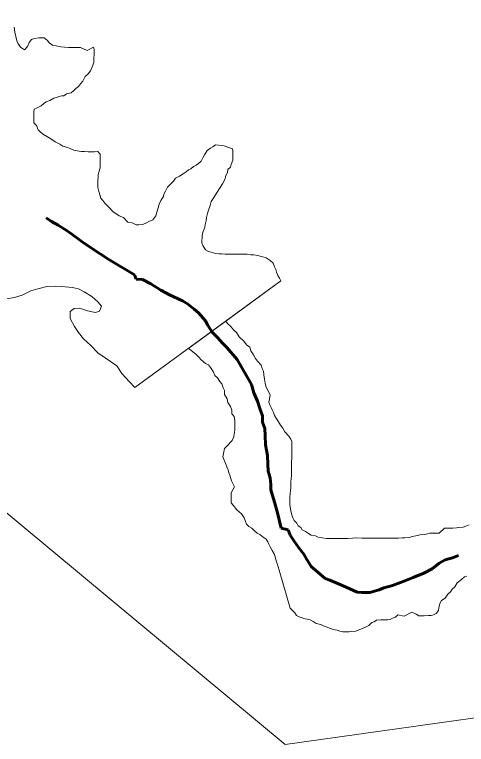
# Model space of a CAD drawing. Extents: x 553962 to 842807, y 8883888 to 9032388.
# Drawn here: x 802965 to 803335, y 9014618 to 9015214 of the extents above; entities that cross this region are included whole.
import ezdxf

# ---------------------------------------------------------------- set-up
doc = ezdxf.new("R2010")
doc.units = 0
doc.header["$LTSCALE"] = 150
doc.linetypes.add('LONG_DASH_SHORT_DASH', pattern=[9.9, 6, -1.2, 1.5, -1.2])
doc.layers.add('60', color=7, linetype='Continuous', lineweight=53)

msp = doc.modelspace()

# ---------------------------------------------------------------- linework, layer by layer
at = {"layer": '60', "lineweight": 13}
msp.add_line((803063.9, 9014909.7), (803183.4, 9014996.9), dxfattribs=at)
for points in [[(804061.8, 9014740.5), (803186.9, 9014617.9), (802010, 9015595.2), (801134, 9015710.1), (799752.9, 9016951.9), (799131.7, 9016899.4), (798606.8, 9017214.5), (798116.9, 9016768.1), (797976.9, 9016925.6), (797770.7, 9016891.6), (798024.7, 9017291.1), (798157, 9018305.4), (798965.3, 9018723.6), (799501.2, 9019775.1), (800976.7, 9020255.6), (802624.4, 9022205.3), (802707.9, 9023068.8)], [(803025, 9015185.2), (803019.5, 9015187.5), (803016.2, 9015187.5), (803014.2, 9015187.5), (803011.5, 9015187.5), (803009.5, 9015187.5), (803006.2, 9015187.8), (803003.2, 9015188.1), (802999.5, 9015188.9), (802996.5, 9015189.6), (802993.8, 9015191.4), (802992.3, 9015193.4), (802989.8, 9015195.4), (802985.3, 9015195.5), (802981.8, 9015195), (802979.3, 9015194.2), (802977.5, 9015191.8), (802976, 9015188.3), (802973.7, 9015185.8), (802970.2, 9015187.8), (802968.2, 9015191.1), (802967.3, 9015193.1), (802966.5, 9015196.6), (802965.8, 9015200.1), (802965.1, 9015204.1)], [(803025, 9015185.2), (803019.5, 9015187.5), (803016.2, 9015187.5), (803014.2, 9015187.5), (803011.5, 9015187.5), (803009.5, 9015187.5), (803006.2, 9015187.8), (803003.2, 9015188.1), (802999.5, 9015188.9), (802996.5, 9015189.6), (802993.8, 9015191.4), (802992.3, 9015193.4), (802989.8, 9015195.4), (802985.3, 9015195.5), (802981.8, 9015195), (802979.3, 9015194.2), (802977.5, 9015191.8), (802976, 9015188.3), (802973.7, 9015185.8), (802970.2, 9015187.8), (802968.2, 9015191.1), (802967.3, 9015193.1), (802966.5, 9015196.6), (802965.8, 9015200.1), (802965.1, 9015204.1)], [(803028.9, 9015171.9), (803030.4, 9015175.4), (803030.4, 9015178.9), (803030.5, 9015182.1), (803030.5, 9015185.9), (803030.2, 9015187.9), (803025, 9015185.2)], [(803028.9, 9015171.9), (803030.4, 9015175.4), (803030.4, 9015178.9), (803030.5, 9015182.1), (803030.5, 9015185.9), (803030.2, 9015187.9), (803025, 9015185.2)], [(803136.9, 9015107.3), (803129.9, 9015108.1), (803127.7, 9015106.4), (803125.7, 9015105.2), (803123.2, 9015103.4), (803120.9, 9015099.9), (803119.6, 9015097.4), (803118.1, 9015094.7), (803116.1, 9015092.7), (803114.1, 9015091.5), (803112, 9015090.2), (803109.8, 9015088.5), (803107.8, 9015087.5), (803105.8, 9015086), (803103.5, 9015084.3), (803100.5, 9015082.3), (803097.2, 9015080.8), (803095.5, 9015078.3), (803092.9, 9015075.6), (803090.7, 9015073.3), (803088.9, 9015070.1), (803087.6, 9015067.8), (803087.3, 9015065.8), (803085.1, 9015062.6), (803083.8, 9015059.4), (803083, 9015056.6), (803082, 9015053.1), (803081, 9015049.9), (803078.7, 9015046.6), (803075.4, 9015045.4), (803073.4, 9015044.2), (803070.4, 9015042.9), (803067.2, 9015042.7), (803064.9, 9015042.7), (803061.7, 9015044.2), (803058.2, 9015044.8), (803054.5, 9015048.5), (803051, 9015050.1), (803046, 9015053.6), (803042.5, 9015057.1), (803039.3, 9015060.4), (803037.6, 9015062.4), (803036.1, 9015064.4), (803035.6, 9015066.4), (803034.4, 9015070), (803033.6, 9015073.2), (803033.7, 9015075.2), (803033.7, 9015077.2), (803033.7, 9015079.2), (803033.9, 9015081.5), (803034, 9015083.5), (803034.5, 9015085.7), (803035.5, 9015089.2), (803035.5, 9015093.5), (803035.6, 9015096.5), (803035.6, 9015100.5), (803033.6, 9015102.5), (803030.8, 9015102.3), (803027.8, 9015102.3), (803025.6, 9015102.3), (803022.8, 9015102.6), (803020.1, 9015102.6), (803016.8, 9015103.1), (803014.1, 9015103.6), (803011.1, 9015104.9), (803008.1, 9015106.2), (803004.9, 9015107), (803002.6, 9015108.7), (802998.7, 9015110.5), (802995.2, 9015112.8), (802992.4, 9015114.6), (802989.2, 9015116.6), (802986.7, 9015118.3), (802984.7, 9015120.4), (802983.5, 9015123.9), (802981.3, 9015125.9), (802981.3, 9015129.4), (802981.3, 9015132.9), (802981.3, 9015134.9), (802981.6, 9015137.2), (802983.9, 9015138.4), (802987.1, 9015139.9), (802989.4, 9015141.9), (802991.4, 9015143.1), (802994.2, 9015144.3), (802997.7, 9015146.1), (802999.7, 9015146.8), (803001.9, 9015147.5), (803003.9, 9015148), (803005.9, 9015148), (803008, 9015149.7), (803011.7, 9015150.5), (803013.7, 9015152.2), (803015.7, 9015154), (803017.8, 9015155.7), (803019.5, 9015157.9), (803021.3, 9015160.2), (803023.3, 9015163.9), (803025.6, 9015166.2), (803027.6, 9015168.4), (803028.9, 9015171.9)], [(803136.9, 9015107.3), (803129.9, 9015108.1), (803127.7, 9015106.4), (803125.7, 9015105.2), (803123.2, 9015103.4), (803120.9, 9015099.9), (803119.6, 9015097.4), (803118.1, 9015094.7), (803116.1, 9015092.7), (803114.1, 9015091.5), (803112, 9015090.2), (803109.8, 9015088.5), (803107.8, 9015087.5), (803105.8, 9015086), (803103.5, 9015084.3), (803100.5, 9015082.3), (803097.2, 9015080.8), (803095.5, 9015078.3), (803092.9, 9015075.6), (803090.7, 9015073.3), (803088.9, 9015070.1), (803087.6, 9015067.8), (803087.3, 9015065.8), (803085.1, 9015062.6), (803083.8, 9015059.4), (803083, 9015056.6), (803082, 9015053.1), (803081, 9015049.9), (803078.7, 9015046.6), (803075.4, 9015045.4), (803073.4, 9015044.2), (803070.4, 9015042.9), (803067.2, 9015042.7), (803064.9, 9015042.7), (803061.7, 9015044.2), (803058.2, 9015044.8), (803054.5, 9015048.5), (803051, 9015050.1), (803046, 9015053.6), (803042.5, 9015057.1), (803039.3, 9015060.4), (803037.6, 9015062.4), (803036.1, 9015064.4), (803035.6, 9015066.4), (803034.4, 9015070), (803033.6, 9015073.2), (803033.7, 9015075.2), (803033.7, 9015077.2), (803033.7, 9015079.2), (803033.9, 9015081.5), (803034, 9015083.5), (803034.5, 9015085.7), (803035.5, 9015089.2), (803035.5, 9015093.5), (803035.6, 9015096.5), (803035.6, 9015100.5), (803033.6, 9015102.5), (803030.8, 9015102.3), (803027.8, 9015102.3), (803025.6, 9015102.3), (803022.8, 9015102.6), (803020.1, 9015102.6), (803016.8, 9015103.1), (803014.1, 9015103.6), (803011.1, 9015104.9), (803008.1, 9015106.2), (803004.9, 9015107), (803002.6, 9015108.7), (802998.7, 9015110.5), (802995.2, 9015112.8), (802992.4, 9015114.6), (802989.2, 9015116.6), (802986.7, 9015118.3), (802984.7, 9015120.4), (802983.5, 9015123.9), (802981.3, 9015125.9), (802981.3, 9015129.4), (802981.3, 9015132.9), (802981.3, 9015134.9), (802981.6, 9015137.2), (802983.9, 9015138.4), (802987.1, 9015139.9), (802989.4, 9015141.9), (802991.4, 9015143.1), (802994.2, 9015144.3), (802997.7, 9015146.1), (802999.7, 9015146.8), (803001.9, 9015147.5), (803003.9, 9015148), (803005.9, 9015148), (803008, 9015149.7), (803011.7, 9015150.5), (803013.7, 9015152.2), (803015.7, 9015154), (803017.8, 9015155.7), (803019.5, 9015157.9), (803021.3, 9015160.2), (803023.3, 9015163.9), (803025.6, 9015166.2), (803027.6, 9015168.4), (803028.9, 9015171.9)], [(803183.4, 9014996.9), (803182.4, 9014998.9), (803180.9, 9015001.1), (803179.9, 9015003.9), (803179.4, 9015006.2), (803178.2, 9015008.4), (803177.2, 9015011.2), (803174.7, 9015013.5), (803171.3, 9015015.7), (803167.5, 9015016.8), (803164.3, 9015017.5), (803161.3, 9015018.1), (803158.8, 9015018.1), (803155.8, 9015018.6), (803152.8, 9015018.6), (803150.8, 9015018.6), (803148, 9015018.6), (803145.3, 9015018.7), (803142.3, 9015018.7), (803139.8, 9015018.7), (803137.8, 9015018.7), (803134.8, 9015019), (803132.8, 9015019), (803130, 9015019.2), (803126.5, 9015020.3), (803124.3, 9015020.8), (803121.8, 9015022.3), (803119.6, 9015025.8), (803118.8, 9015027.8), (803118.8, 9015029.8), (803118.9, 9015032.1), (803119.1, 9015034.1), (803119.9, 9015037.1), (803121.2, 9015040.8), (803121.4, 9015042.8), (803122.2, 9015046.3), (803122.5, 9015048.6), (803123.5, 9015051.8), (803123.8, 9015053.8), (803125.6, 9015058.3), (803126.3, 9015061.6), (803128.6, 9015065.1), (803130.6, 9015068.6), (803133.7, 9015073.1), (803135.7, 9015076.1), (803137.7, 9015080.3), (803138, 9015082.3), (803139.8, 9015085.5), (803140, 9015087.8), (803142.1, 9015089.8), (803142.8, 9015092), (803144.1, 9015095.5), (803144.1, 9015098.5), (803144.1, 9015100.8), (803144.2, 9015102.8), (803143.9, 9015104.8), (803136.9, 9015107.3)], [(803183.4, 9014996.9), (803182.4, 9014998.9), (803180.9, 9015001.1), (803179.9, 9015003.9), (803179.4, 9015006.2), (803178.2, 9015008.4), (803177.2, 9015011.2), (803174.7, 9015013.5), (803171.3, 9015015.7), (803167.5, 9015016.8), (803164.3, 9015017.5), (803161.3, 9015018.1), (803158.8, 9015018.1), (803155.8, 9015018.6), (803152.8, 9015018.6), (803150.8, 9015018.6), (803148, 9015018.6), (803145.3, 9015018.7), (803142.3, 9015018.7), (803139.8, 9015018.7), (803137.8, 9015018.7), (803134.8, 9015019), (803132.8, 9015019), (803130, 9015019.2), (803126.5, 9015020.3), (803124.3, 9015020.8), (803121.8, 9015022.3), (803119.6, 9015025.8), (803118.8, 9015027.8), (803118.8, 9015029.8), (803118.9, 9015032.1), (803119.1, 9015034.1), (803119.9, 9015037.1), (803121.2, 9015040.8), (803121.4, 9015042.8), (803122.2, 9015046.3), (803122.5, 9015048.6), (803123.5, 9015051.8), (803123.8, 9015053.8), (803125.6, 9015058.3), (803126.3, 9015061.6), (803128.6, 9015065.1), (803130.6, 9015068.6), (803133.7, 9015073.1), (803135.7, 9015076.1), (803137.7, 9015080.3), (803138, 9015082.3), (803139.8, 9015085.5), (803140, 9015087.8), (803142.1, 9015089.8), (803142.8, 9015092), (803144.1, 9015095.5), (803144.1, 9015098.5), (803144.1, 9015100.8), (803144.2, 9015102.8), (803143.9, 9015104.8), (803136.9, 9015107.3)], [(802957.2, 9014981.8), (802965.5, 9014983.2), (802971.7, 9014985.2), (802978.7, 9014988.7), (802984.5, 9014990.4), (802992, 9014992.3), (802999.3, 9014992.6), (803004, 9014992.3), (803012.8, 9014991.5), (803017.8, 9014990.2), (803022.5, 9014987.9), (803028.8, 9014984), (803033.5, 9014979.8), (803036.5, 9014976.2), (803035, 9014972.1), (803031.7, 9014971.1), (803025.2, 9014972.2), (803018.6, 9014974.5), (803014.2, 9014974.3), (803010.9, 9014971.7), (803011.1, 9014966), (803014.4, 9014959.5), (803017.8, 9014954.7), (803021.8, 9014949.4), (803027.8, 9014943.9), (803033.5, 9014938), (803033.5, 9014938), (803039.5, 9014933.8), (803049.2, 9014927.5), (803053.2, 9014921.2), (803059.4, 9014914.4), (803063.9, 9014909.7)], [(803179.5, 9014884.7), (803178.3, 9014886.8), (803177.5, 9014889.3), (803176.3, 9014891.3), (803175.6, 9014893.3), (803174.3, 9014895.5), (803173.6, 9014897.8), (803174.7, 9014903.3), (803171.2, 9014910.8), (803170.5, 9014913.3), (803170, 9014916.6), (803169.5, 9014920.1), (803169.1, 9014923.1), (803168.1, 9014925.1), (803167.3, 9014927.9), (803164.4, 9014931.2), (803162.6, 9014933.4), (803160.9, 9014936.4), (803158.9, 9014939.5), (803157.9, 9014942.5), (803155.2, 9014944.5), (803153, 9014947.5), (803149.2, 9014951), (803147, 9014954.6), (803144.8, 9014956.6), (803142.3, 9014959.8), (803139.8, 9014962.1), (803138.3, 9014964), (803183.4, 9014996.9)], [(803139.3, 9014861.7), (803143.6, 9014866.2), (803144.9, 9014869.4), (803145.2, 9014871.4), (803145.7, 9014874.7), (803145.7, 9014877.5), (803145.7, 9014879.7), (803145.7, 9014882.5), (803145.3, 9014886), (803143.3, 9014888.2), (803143.3, 9014891.2), (803142.1, 9014894.2), (803140.1, 9014897.3), (803139.4, 9014900.3), (803137.4, 9014904), (803137.4, 9014907.1), (803136.2, 9014909.3), (803135, 9014912.6), (803133.5, 9014914.6), (803131.5, 9014917.6), (803129.3, 9014919.6), (803128, 9014922.6), (803125.8, 9014925.9), (803124.1, 9014928.2), (803121.8, 9014929.2), (803118.3, 9014932.2), (803116.4, 9014934.5), (803113.9, 9014937), (803111.4, 9014938.8), (803108.4, 9014941.3), (803108, 9014941.8), (803138.3, 9014964)], [(803138.3, 9014964), (803139.8, 9014962.1), (803142.3, 9014959.8), (803144.8, 9014956.6), (803147, 9014954.6), (803149.2, 9014951), (803153, 9014947.5), (803155.2, 9014944.5), (803157.9, 9014942.5), (803158.9, 9014939.5), (803160.9, 9014936.4), (803162.6, 9014933.4), (803164.4, 9014931.2), (803167.3, 9014927.9), (803168.1, 9014925.1), (803169.1, 9014923.1), (803169.5, 9014920.1), (803170, 9014916.6), (803170.5, 9014913.3), (803171.2, 9014910.8), (803174.7, 9014903.3), (803173.6, 9014897.8), (803174.3, 9014895.5), (803175.6, 9014893.3), (803176.3, 9014891.3), (803177.5, 9014889.3), (803178.3, 9014886.8), (803179.5, 9014884.7)], [(803179.5, 9014884.7), (803181.5, 9014881.5), (803183.2, 9014879), (803185, 9014876.4), (803186.7, 9014873.4), (803189.9, 9014869.9), (803191.6, 9014867.4), (803192.4, 9014865.4), (803192.3, 9014862.1), (803192.3, 9014856.9), (803192.3, 9014853.9), (803192.3, 9014851.9), (803192.2, 9014848.8), (803192.2, 9014846.1), (803192.2, 9014843.1), (803192.2, 9014841.1), (803192.2, 9014837.8), (803191.9, 9014835.1), (803191.6, 9014832.8), (803191.6, 9014830.6), (803191.6, 9014828.3), (803191.3, 9014825.1), (803191.1, 9014823.1), (803190.8, 9014819.6), (803190.8, 9014817.3), (803190.7, 9014814.3), (803191, 9014811.8), (803191.7, 9014808.8), (803192.2, 9014806.3), (803193.2, 9014803), (803194.4, 9014801), (803196.4, 9014798.8), (803197.6, 9014796.7), (803199.8, 9014795.2), (803200.8, 9014793.2), (803203.6, 9014792), (803206.1, 9014790.2), (803208.3, 9014788.9), (803211.8, 9014788.4), (803214, 9014787.4), (803217.5, 9014786.8), (803220.5, 9014786.3), (803223, 9014786.3), (803225, 9014786.3), (803228.5, 9014786.3), (803230.5, 9014786.3), (803234.5, 9014786.2), (803238.3, 9014786.2), (803242, 9014786.4), (803244.5, 9014786.7), (803249.6, 9014786.6), (803252.3, 9014786.6), (803256.3, 9014786.6), (803259.8, 9014786.6), (803263.1, 9014786.6), (803266.1, 9014786.5), (803269.8, 9014786.5), (803271.8, 9014786.5), (803275.6, 9014786.5), (803279.6, 9014786.4), (803282.6, 9014786.7), (803284.8, 9014786.7), (803288.8, 9014787.1), (803290.8, 9014787.9), (803293.8, 9014788.3), (803297.3, 9014789.1), (803301.3, 9014789.6), (803303.3, 9014790), (803305.3, 9014790.5), (803313.1, 9014790.5), (803317.4, 9014794.7), (803319.6, 9014794.7), (803321.9, 9014794.7), (803324.1, 9014794.7), (803327.1, 9014794.9), (803329.2, 9014795.1), (803332.7, 9014795.6), (803334.9, 9014796.3), (803337.4, 9014797.3)], [(803337.4, 9014797.3), (803334.9, 9014796.3), (803332.7, 9014795.6), (803329.2, 9014795.1), (803327.1, 9014794.9), (803324.1, 9014794.7), (803321.9, 9014794.7), (803319.6, 9014794.7), (803317.4, 9014794.7), (803313.1, 9014790.5), (803305.3, 9014790.5), (803303.3, 9014790), (803301.3, 9014789.6), (803297.3, 9014789.1), (803293.8, 9014788.3), (803290.8, 9014787.9), (803288.8, 9014787.1), (803284.8, 9014786.7), (803282.6, 9014786.7), (803279.6, 9014786.4), (803275.6, 9014786.5), (803271.8, 9014786.5), (803269.8, 9014786.5), (803266.1, 9014786.5), (803263.1, 9014786.6), (803259.8, 9014786.6), (803256.3, 9014786.6), (803252.3, 9014786.6), (803249.6, 9014786.6), (803244.5, 9014786.7), (803242, 9014786.4), (803238.3, 9014786.2), (803234.5, 9014786.2), (803230.5, 9014786.3), (803228.5, 9014786.3), (803225, 9014786.3), (803223, 9014786.3), (803220.5, 9014786.3), (803217.5, 9014786.8), (803214, 9014787.4), (803211.8, 9014788.4), (803208.3, 9014788.9), (803206.1, 9014790.2), (803203.6, 9014792), (803200.8, 9014793.2), (803199.8, 9014795.2), (803197.6, 9014796.7), (803196.4, 9014798.8), (803194.4, 9014801), (803193.2, 9014803), (803192.2, 9014806.3), (803191.7, 9014808.8), (803191, 9014811.8), (803190.7, 9014814.3), (803190.8, 9014817.3), (803190.8, 9014819.6), (803191.1, 9014823.1), (803191.3, 9014825.1), (803191.6, 9014828.3), (803191.6, 9014830.6), (803191.6, 9014832.8), (803191.9, 9014835.1), (803192.2, 9014837.8), (803192.2, 9014841.1), (803192.2, 9014843.1), (803192.2, 9014846.1), (803192.2, 9014848.8), (803192.3, 9014851.9), (803192.3, 9014853.9), (803192.3, 9014856.9), (803192.3, 9014862.1), (803192.4, 9014865.4), (803191.6, 9014867.4), (803189.9, 9014869.9), (803186.7, 9014873.4), (803185, 9014876.4), (803183.2, 9014879), (803181.5, 9014881.5), (803179.5, 9014884.7)], [(803203, 9014720.6), (803200.8, 9014721.4), (803198.5, 9014722.1), (803196.3, 9014723.4), (803194.8, 9014725.4), (803191.1, 9014729.2), (803182.6, 9014758.5), (803180.6, 9014765.1), (803179.9, 9014767.1), (803179.1, 9014770.1), (803178.2, 9014773.1), (803176.4, 9014776.4), (803174.7, 9014779.4), (803173.7, 9014781.6), (803172.7, 9014783.6), (803171.5, 9014785.7), (803168.8, 9014787.2), (803166.3, 9014789.4), (803164, 9014790.7), (803161.8, 9014792.5), (803159.6, 9014794.7), (803157.1, 9014796), (803155.3, 9014798), (803154.4, 9014800), (803153.4, 9014803), (803151.2, 9014806.3), (803147.4, 9014809.6), (803144.5, 9014813.4), (803142.7, 9014815.4), (803142.7, 9014817.4), (803142.8, 9014819.6), (803142.8, 9014821.6), (803142.8, 9014823.6), (803145.6, 9014828.4), (803142.9, 9014833.4), (803142.4, 9014835.4), (803141.6, 9014837.9), (803140.9, 9014839.9), (803140.2, 9014842.4), (803139.2, 9014844.7), (803138.5, 9014847), (803135.8, 9014853), (803137.3, 9014859.7), (803139.3, 9014861.7)], [(803335.6, 9014755.5), (803333.6, 9014754.8), (803331.3, 9014752.6), (803327.6, 9014750.1), (803325.8, 9014746.8), (803323.5, 9014744.8), (803322.2, 9014742.6), (803320.2, 9014740.6), (803318, 9014737.4), (803314.9, 9014735.6), (803313.4, 9014733.1), (803312.6, 9014729.6), (803312.4, 9014727.4), (803310.6, 9014724.9), (803308.3, 9014723.7), (803306.3, 9014723.4), (803304.3, 9014723.2), (803300.6, 9014723), (803298.6, 9014723), (803296.3, 9014723), (803294.1, 9014724.5), (803290.6, 9014726), (803284.3, 9014722.8), (803279.1, 9014723.8), (803277.1, 9014721.9), (803274.8, 9014721.1), (803272.8, 9014719.9), (803270.8, 9014719.7), (803267.5, 9014719.7), (803265.3, 9014719.7), (803261.8, 9014719.5), (803259.8, 9014718.2), (803257.8, 9014717.5), (803255.3, 9014715.2), (803252.7, 9014713.8), (803249.5, 9014712.5), (803244.7, 9014710.6), (803241.2, 9014710.1), (803239.2, 9014709.8), (803237.2, 9014709.9), (803234, 9014709.9), (803231.7, 9014710.4), (803229.5, 9014711.2), (803226.2, 9014711.9), (803224, 9014712.7), (803220.5, 9014714), (803218.2, 9014714.7), (803216, 9014715.8), (803212.2, 9014716.8), (803209.8, 9014718.3), (803207.5, 9014719.6), (803205.3, 9014720.3), (803203, 9014720.6)]]:
    msp.add_lwpolyline(points, dxfattribs=at)
at = {"layer": '60', "linetype": 'LONG_DASH_SHORT_DASH', "lineweight": 60}
for points in [[(803006.3, 9015039.1), (803001.1, 9015042.4), (802995.6, 9015045.4), (802991.4, 9015048.3)], [(803300.4, 9014757.8), (803291.6, 9014754.3), (803283.4, 9014751.1), (803274.8, 9014747.7), (803267.6, 9014746), (803263.8, 9014744.2), (803256.1, 9014742), (803251.6, 9014742), (803249.3, 9014742.1), (803245.8, 9014742.3), (803239.8, 9014745.1), (803232.6, 9014748.4), (803223.4, 9014752.2), (803219.6, 9014753.5), (803208.2, 9014763.3), (803206.5, 9014766.1), (803204.7, 9014769.1), (803202.3, 9014773.3), (803198, 9014778.6), (803194.3, 9014784.1), (803191.1, 9014788.9), (803189.4, 9014793.4), (803183.7, 9014794.7), (803180.7, 9014807.2), (803178.3, 9014816), (803175.1, 9014826), (803175.1, 9014830.3), (803174.7, 9014835.8), (803173, 9014841.3), (803172.8, 9014847.1), (803172.6, 9014854.1), (803170.9, 9014862.8), (803170.7, 9014870.3), (803170.2, 9014876.1), (803168.5, 9014881.4), (803168.3, 9014886.6), (803166.3, 9014892.6), (803164.3, 9014898.4), (803161.2, 9014905.2), (803159.4, 9014912.2), (803147.6, 9014932.5), (803139.2, 9014942.3), (803135.7, 9014945.8), (803131.5, 9014950.4), (803127.2, 9014954.9), (803123.5, 9014960.9), (803121.8, 9014964.2), (803116.1, 9014970.7), (803112.4, 9014973.7), (803107.1, 9014978), (803102.9, 9014980.6), (803095.7, 9014983.8), (803092.2, 9014985.4), (803085.2, 9014989.2), (803077, 9014994.5), (803070.3, 9014998), (803065, 9014998.3), (803063.6, 9015001.8), (803042.6, 9015014.2), (803035.4, 9015018.9), (803022.7, 9015027.5), (803018.7, 9015030.5), (803013.3, 9015034.3), (803009.3, 9015037.1), (803006.3, 9015039.1)], [(803328.8, 9014772.4), (803324, 9014770.4), (803318, 9014768.7), (803313, 9014766), (803307.2, 9014761.3), (803300.4, 9014757.8)]]:
    msp.add_lwpolyline(points, dxfattribs=at)

doc.saveas('drawing.dxf')
